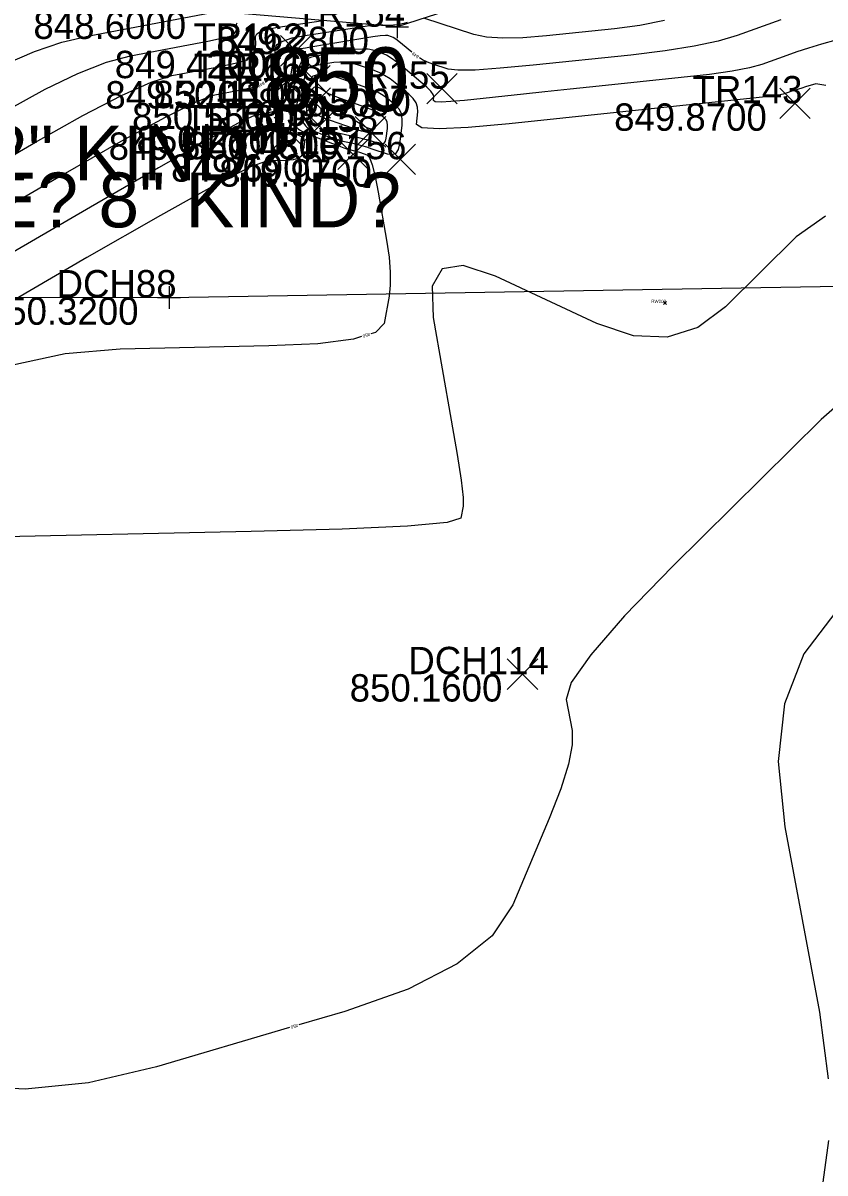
# Model space of a CAD drawing. Extents: x 1654928 to 1810050, y 486881 to 626330.
# Drawn here: x 1801352.6 to 1801387.7, y 489730.2 to 489780.6 of the extents above; entities that cross this region are included whole.
import ezdxf

# ---------------------------------------------------------------- set-up
doc = ezdxf.new("R2010")
doc.units = 0
for name, color, linetype in [('DT_X_Contour_Major', 7, 'Continuous'), ('DT_X_Contour_Minor', 7, 'Continuous'), ('GK_Visualization', 7, 'Continuous'), ('SV_X_Occupation_Line', 7, 'Continuous'), ('SV_X_Random_Point', 7, 'Continuous'), ('SV_X_Shot_Marker', 7, 'Continuous'), ('SV_X_Text_Elevation', 7, 'Continuous'), ('SV_X_Text_Name', 7, 'Continuous'), ('SV_X_Top_of_Bank', 7, 'Continuous'), ('VG_X_Text', 7, 'Continuous')]:
    doc.layers.add(name, color=color, linetype=linetype)

msp = doc.modelspace()

# ---------------------------------------------------------------- linework, layer by layer
at = {"layer": 'DT_X_Contour_Major'}
for points in [[(1801347.032, 489771.848), (1801353.12, 489775.39), (1801355.206, 489776.569), (1801356.898, 489777.449), (1801358.196, 489778.031), (1801359.101, 489778.314), (1801360.986, 489778.67), (1801361.612, 489778.797), (1801362.076, 489778.908), (1801362.377, 489779.004), (1801362.516, 489779.085), (1801362.669, 489779.282), (1801362.719, 489779.363), (1801362.755, 489779.457), (1801362.776, 489779.565), (1801362.782, 489779.686), (1801362.778, 489780.029), (1801362.832, 489780.149), (1801362.998, 489780.255), (1801363.275, 489780.345), (1801363.663, 489780.42), (1801365.735, 489780.733)], [(1801366.576, 489778.153), (1801366.25, 489778.26), (1801365.991, 489778.332), (1801365.799, 489778.368), (1801365.674, 489778.37), (1801365.43, 489778.329), (1801365.349, 489778.311), (1801365.289, 489778.289), (1801365.251, 489778.263), (1801365.235, 489778.234), (1801365.219, 489778.149), (1801365.207, 489778.111), (1801365.182, 489778.061), (1801365.144, 489777.998), (1801365.094, 489777.923), (1801364.944, 489777.706), (1801364.893, 489777.614), (1801364.853, 489777.498), (1801364.825, 489777.359), (1801364.809, 489777.197), (1801364.78, 489776.735), (1801364.776, 489776.576), (1801364.785, 489776.446), (1801364.809, 489776.344), (1801364.846, 489776.27), (1801364.965, 489776.112), (1801365.026, 489776.051), (1801365.123, 489775.987), (1801365.254, 489775.92), (1801365.42, 489775.85), (1801365.908, 489775.659), (1801366.089, 489775.592), (1801366.266, 489775.534), (1801366.437, 489775.484), (1801366.604, 489775.444), (1801367.044, 489775.348), (1801367.22, 489775.306), (1801367.417, 489775.253), (1801367.635, 489775.188), (1801367.875, 489775.111), (1801368.542, 489774.892), (1801368.765, 489774.857), (1801368.934, 489774.918), (1801369.048, 489775.074), (1801369.109, 489775.326), (1801369.197, 489776.126), (1801369.207, 489776.404), (1801369.171, 489776.639), (1801369.088, 489776.831), (1801368.96, 489776.979), (1801368.555, 489777.318), (1801368.377, 489777.445), (1801368.148, 489777.571), (1801367.866, 489777.696), (1801367.533, 489777.821), (1801366.576, 489778.153)], [(1801387.762, 489772.146), (1801386.478, 489771.242), (1801383.388, 489768.175), (1801382.167, 489767.266), (1801380.818, 489766.84), (1801379.343, 489766.897), (1801377.742, 489767.437), (1801373.303, 489769.52), (1801371.883, 489769.992), (1801370.954, 489769.847), (1801370.516, 489769.085), (1801370.567, 489767.705), (1801371.359, 489763.201), (1801371.615, 489761.699), (1801371.787, 489760.569), (1801371.875, 489759.812), (1801371.88, 489759.428), (1801371.783, 489758.901), (1801371.18, 489758.716), (1801369.445, 489758.557), (1801366.577, 489758.423), (1801362.576, 489758.316), (1801350.398, 489758.064)]]:
    msp.add_lwpolyline(points, dxfattribs=at)
at = {"layer": 'DT_X_Contour_Minor'}
for points in [[(1801351.892, 489778.863), (1801353.082, 489779.378), (1801354.278, 489779.779), (1801355.479, 489780.064), (1801361.095, 489781.125)], [(1801369.422, 489780.645), (1801369.279, 489780.608), (1801369.074, 489780.56), (1801369.012, 489780.548), (1801368.883, 489780.527), (1801368.827, 489780.521), (1801368.756, 489780.517), (1801368.669, 489780.517), (1801368.055, 489780.537), (1801364.948, 489780.067), (1801364.365, 489779.954), (1801363.95, 489779.819), (1801363.701, 489779.661), (1801363.62, 489779.48), (1801363.625, 489778.967), (1801363.616, 489778.785), (1801363.585, 489778.623), (1801363.532, 489778.481), (1801363.456, 489778.361), (1801363.226, 489778.065), (1801363.193, 489778.038)], [(1801385.803, 489780.758), (1801383.889, 489780.071), (1801383.06, 489779.824), (1801382.008, 489779.6), (1801380.733, 489779.398), (1801379.236, 489779.219), (1801374.945, 489778.772), (1801373.506, 489778.635), (1801372.406, 489778.561), (1801371.646, 489778.548), (1801371.225, 489778.598), (1801370.556, 489778.815), (1801370.314, 489778.905), (1801370.09, 489779.012), (1801369.959, 489779.091)], [(1801380.714, 489780.726), (1801379.629, 489780.515), (1801378.52, 489780.367), (1801375.53, 489780.055), (1801374.49, 489779.972), (1801373.613, 489779.956), (1801372.898, 489780.007), (1801372.347, 489780.125), (1801370.152, 489780.836)], [(1801351.913, 489776.811), (1801353.549, 489777.716), (1801354.99, 489778.414), (1801356.237, 489778.905), (1801357.29, 489779.189), (1801359.837, 489779.67), (1801360.677, 489779.833), (1801361.284, 489779.96), (1801361.661, 489780.05), (1801361.805, 489780.105), (1801361.882, 489780.204), (1801361.907, 489780.244), (1801361.925, 489780.291), (1801361.935, 489780.345), (1801361.938, 489780.406), (1801361.936, 489780.577), (1801361.964, 489780.637)], [(1801369.621, 489779.34), (1801369.219, 489779.677), (1801369.055, 489779.811), (1801368.92, 489779.913), (1801368.816, 489779.982), (1801368.741, 489780.019), (1801368.582, 489780.074), (1801368.468, 489780.082), (1801368.245, 489780.063), (1801367.915, 489780.018), (1801367.476, 489779.947), (1801366.161, 489779.722), (1801365.716, 489779.647), (1801365.368, 489779.588), (1801365.115, 489779.546), (1801364.959, 489779.521), (1801364.672, 489779.478), (1801364.578, 489779.458), (1801364.51, 489779.43), (1801364.47, 489779.395), (1801364.457, 489779.353), (1801364.458, 489779.23), (1801364.455, 489779.169), (1801364.444, 489779.081), (1801364.426, 489778.964), (1801364.4, 489778.819), (1801364.321, 489778.393), (1801364.294, 489778.253), (1801364.273, 489778.15), (1801364.258, 489778.084), (1801364.249, 489778.056), (1801364.231, 489778.03), (1801364.224, 489778.009), (1801364.218, 489777.966), (1801364.211, 489777.901), (1801364.205, 489777.813), (1801364.189, 489777.55), (1801364.174, 489777.452), (1801364.144, 489777.357), (1801364.098, 489777.263), (1801364.035, 489777.172), (1801363.847, 489776.931), (1801363.759, 489776.847), (1801363.636, 489776.776), (1801363.478, 489776.717), (1801363.285, 489776.671), (1801362.722, 489776.564), (1801362.115, 489776.283), (1801360.714, 489775.52), (1801358.521, 489774.275), (1801355.534, 489772.548), (1801346.511, 489767.298)], [(1801388.216, 489779.875), (1801387.585, 489779.691), (1801387.017, 489779.517), (1801386.511, 489779.354), (1801386.068, 489779.2), (1801384.968, 489778.805), (1801384.439, 489778.658), (1801383.674, 489778.513), (1801382.674, 489778.369), (1801381.44, 489778.227), (1801377.835, 489777.851), (1801376.566, 489777.718), (1801375.464, 489777.603), (1801374.528, 489777.505), (1801371.931, 489777.23), (1801371.332, 489777.175), (1801370.907, 489777.155), (1801370.654, 489777.171), (1801370.575, 489777.221), (1801370.595, 489777.403), (1801370.565, 489777.494), (1801370.46, 489777.628), (1801370.28, 489777.807), (1801370.025, 489778.031), (1801369.243, 489778.685), (1801368.967, 489778.906), (1801368.724, 489779.081), (1801368.515, 489779.207), (1801368.339, 489779.286), (1801367.913, 489779.434), (1801367.72, 489779.473), (1801367.461, 489779.48), (1801367.135, 489779.455), (1801366.744, 489779.399), (1801365.61, 489779.205), (1801365.234, 489779.123), (1801364.958, 489779.023), (1801364.782, 489778.903), (1801364.705, 489778.766), (1801364.632, 489778.373), (1801364.605, 489778.24), (1801364.579, 489778.135), (1801364.554, 489778.059), (1801364.53, 489778.011), (1801364.468, 489777.922), (1801364.446, 489777.856), (1801364.424, 489777.722), (1801364.404, 489777.523), (1801364.384, 489777.257), (1801364.334, 489776.459), (1801364.318, 489776.196), (1801364.307, 489776.008), (1801364.302, 489775.893), (1801364.302, 489775.852), (1801364.311, 489775.841), (1801364.325, 489775.833), (1801364.364, 489775.816), (1801364.425, 489775.791), (1801364.51, 489775.757), (1801364.767, 489775.657), (1801364.848, 489775.606), (1801364.899, 489775.527), (1801364.918, 489775.423), (1801364.907, 489775.291), (1801364.835, 489774.903), (1801364.772, 489774.775), (1801364.635, 489774.682), (1801364.426, 489774.623), (1801364.144, 489774.599), (1801363.294, 489774.582), (1801362.56, 489774.311), (1801360.996, 489773.513), (1801358.601, 489772.186), (1801355.375, 489770.332), (1801349.163, 489766.718)], [(1801387.784, 489777.882), (1801387.347, 489777.948), (1801386.89, 489777.817), (1801386.726, 489777.769), (1801386.579, 489777.724), (1801386.448, 489777.682), (1801386.333, 489777.642), (1801386.048, 489777.54), (1801385.911, 489777.502), (1801385.712, 489777.464), (1801385.453, 489777.427), (1801385.133, 489777.39), (1801382.644, 489777.129), (1801381.227, 489776.979), (1801373.899, 489776.203), (1801372.103, 489776.038), (1801370.826, 489775.979), (1801370.069, 489776.025), (1801369.831, 489776.177), (1801369.891, 489776.723), (1801369.883, 489776.925), (1801369.814, 489777.123), (1801369.684, 489777.316), (1801369.492, 489777.505), (1801368.899, 489778.002), (1801368.672, 489778.176), (1801368.436, 489778.326), (1801368.191, 489778.452), (1801367.936, 489778.554), (1801367.244, 489778.793), (1801366.985, 489778.866), (1801366.726, 489778.906), (1801366.467, 489778.912), (1801366.209, 489778.885), (1801365.52, 489778.767), (1801365.292, 489778.717), (1801365.124, 489778.656), (1801365.016, 489778.583), (1801364.97, 489778.5), (1801364.925, 489778.261), (1801364.906, 489778.175), (1801364.88, 489778.098), (1801364.849, 489778.029), (1801364.812, 489777.967), (1801364.706, 489777.814), (1801364.669, 489777.735), (1801364.639, 489777.61), (1801364.614, 489777.441), (1801364.596, 489777.227), (1801364.557, 489776.597), (1801364.547, 489776.386), (1801364.546, 489776.227), (1801364.556, 489776.118), (1801364.574, 489776.061), (1801364.638, 489775.976), (1801364.698, 489775.933), (1801364.83, 489775.867), (1801365.035, 489775.779), (1801365.313, 489775.667), (1801366.151, 489775.34), (1801366.433, 489775.231), (1801366.651, 489775.15), (1801366.806, 489775.096), (1801366.896, 489775.069), (1801367.052, 489775.035), (1801367.116, 489775.02), (1801367.192, 489774.999), (1801367.379, 489774.94), (1801367.66, 489774.848), (1801367.769, 489774.719), (1801367.887, 489774.402), (1801368.013, 489773.897), (1801368.147, 489773.203), (1801368.517, 489771.102), (1801368.628, 489770.357), (1801368.684, 489769.698), (1801368.684, 489769.124), (1801368.63, 489768.636), (1801368.41, 489767.449), (1801368.033, 489767.053), (1801367.827, 489766.99)], [(1801362.825, 489777.843), (1801362.548, 489777.76), (1801362.136, 489777.671), (1801360.911, 489777.439), (1801360.156, 489777.157), (1801358.806, 489776.485), (1801356.863, 489775.422), (1801354.327, 489773.969), (1801346.771, 489769.573)], [(1801368.211, 489776.635), (1801368.102, 489776.707), (1801367.94, 489776.788), (1801367.724, 489776.878), (1801367.453, 489776.977), (1801366.66, 489777.252), (1801366.387, 489777.35), (1801366.163, 489777.439), (1801365.987, 489777.518), (1801365.86, 489777.587), (1801365.587, 489777.759), (1801365.491, 489777.807), (1801365.408, 489777.819), (1801365.337, 489777.796), (1801365.278, 489777.739), (1801365.139, 489777.538), (1801365.093, 489777.459), (1801365.058, 489777.371), (1801365.034, 489777.274), (1801365.021, 489777.168), (1801365.003, 489776.874), (1801365.005, 489776.766), (1801365.025, 489776.665), (1801365.063, 489776.569), (1801365.118, 489776.479), (1801365.262, 489776.287)], [(1801367.866, 489775.952), (1801367.852, 489775.961), (1801367.803, 489775.983), (1801367.664, 489776.032), (1801367.589, 489776.07), (1801367.441, 489776.156), (1801367.22, 489776.291), (1801366.048, 489777.031), (1801365.757, 489777.209), (1801365.542, 489777.327), (1801365.404, 489777.385), (1801365.344, 489777.383), (1801365.284, 489777.297), (1801365.264, 489777.263), (1801365.249, 489777.225), (1801365.239, 489777.183), (1801365.233, 489777.138), (1801365.228, 489777.049)], [(1801365.397, 489776.679), (1801365.409, 489776.663), (1801365.48, 489776.604), (1801365.611, 489776.533), (1801365.802, 489776.451), (1801366.053, 489776.358), (1801367.057, 489776.009), (1801367.256, 489775.943), (1801367.401, 489775.897), (1801367.491, 489775.873), (1801367.761, 489775.813), (1801367.819, 489775.798), (1801367.865, 489775.782), (1801367.881, 489775.78), (1801367.893, 489775.784), (1801367.901, 489775.795), (1801367.905, 489775.813), (1801367.911, 489775.868), (1801367.912, 489775.888), (1801367.909, 489775.904), (1801367.903, 489775.918), (1801367.894, 489775.928), (1801367.866, 489775.952)], [(1801365.572, 489776.015), (1801365.666, 489775.978), (1801365.745, 489775.953), (1801365.88, 489775.918), (1801366.069, 489775.873), (1801367.036, 489775.661), (1801367.29, 489775.604), (1801367.51, 489775.55), (1801367.696, 489775.5), (1801367.847, 489775.454), (1801368.204, 489775.337), (1801368.323, 489775.318), (1801368.413, 489775.351), (1801368.474, 489775.435), (1801368.507, 489775.569), (1801368.554, 489775.997), (1801368.559, 489776.146), (1801368.54, 489776.271), (1801368.496, 489776.374), (1801368.427, 489776.454), (1801368.211, 489776.635)], [(1801367.426, 489766.867), (1801367.065, 489766.756), (1801365.508, 489766.558), (1801363.36, 489766.458), (1801356.846, 489766.323), (1801354.429, 489766.116), (1801352.062, 489765.596), (1801349.745, 489764.762), (1801347.48, 489763.615), (1801341.505, 489760.139), (1801339.487, 489759.035), (1801337.915, 489758.331), (1801336.789, 489758.026), (1801336.109, 489758.121), (1801334.89, 489758.908), (1801334.305, 489759.345), (1801333.465, 489760.066), (1801332.37, 489761.071), (1801331.018, 489762.361), (1801324.117, 489769.041)], [(1801389.908, 489765.276), (1801387.571, 489763.239), (1801381.078, 489756.794), (1801378.96, 489754.616), (1801377.474, 489752.915), (1801376.62, 489751.691), (1801376.398, 489750.945), (1801376.651, 489749.592), (1801376.659, 489748.971), (1801376.495, 489748.12), (1801376.159, 489747.041), (1801375.65, 489745.733), (1801374.062, 489741.941), (1801373.155, 489740.583), (1801371.623, 489739.352), (1801369.466, 489738.249), (1801366.685, 489737.273), (1801364.672, 489736.679)], [(1801388.219, 489754.796), (1801386.815, 489752.951), (1801385.975, 489750.764), (1801385.698, 489748.234), (1801385.984, 489745.361), (1801387.499, 489737.244), (1801387.884, 489734.314)], [(1801364.269, 489736.561), (1801358.436, 489734.841), (1801355.45, 489734.14), (1801352.677, 489733.859), (1801350.118, 489734), (1801347.773, 489734.563), (1801337.326, 489738.169)], [(1801387.904, 489731.611), (1801387.559, 489729.136)]]:
    msp.add_lwpolyline(points, dxfattribs=at)
at = {"layer": 'GK_Visualization'}
for p, q in [((1801380.66, 489768.277), (1801380.793, 489768.41)), ((1801380.66, 489768.41), (1801380.793, 489768.277))]:
    msp.add_line(p, q, dxfattribs=at)
at = {"layer": 'SV_X_Occupation_Line'}
msp.add_lwpolyline([(1801317.131, 489768.671), (1801358.983, 489768.588), (1801397.909, 489769.246), (1801416.492, 489765.323), (1801429.827, 489757.814), (1801441.541, 489745.071), (1801453.578, 489722.317), (1801464.849, 489700.041), (1801476.834, 489674.228), (1801497.657, 489627.098)], dxfattribs=at)
at = {"layer": 'SV_X_Random_Point'}
for p, q in [((1801363.874, 489778.736), (1801365.207, 489780.071)), ((1801363.874, 489780.071), (1801365.207, 489778.736)), ((1801363.469, 489777.406), (1801364.802, 489778.741)), ((1801363.469, 489778.741), (1801364.802, 489777.406)), ((1801364.714, 489777.42), (1801366.047, 489778.755)), ((1801364.714, 489778.755), (1801366.047, 489777.42)), ((1801370.281, 489777.076), (1801371.614, 489778.411)), ((1801370.281, 489778.411), (1801371.614, 489777.076)), ((1801364.726, 489776.448), (1801366.059, 489777.783)), ((1801364.726, 489777.783), (1801366.059, 489776.448)), ((1801385.759, 489776.429), (1801387.092, 489777.764)), ((1801385.759, 489777.764), (1801387.092, 489776.429)), ((1801364.902, 489775.438), (1801366.235, 489776.773)), ((1801364.902, 489776.773), (1801366.235, 489775.438)), ((1801363.595, 489775.153), (1801364.928, 489776.488)), ((1801363.595, 489776.488), (1801364.928, 489775.153)), ((1801367.148, 489775.182), (1801368.481, 489776.517)), ((1801367.148, 489776.517), (1801368.481, 489775.182)), ((1801366.39, 489774.195), (1801367.723, 489775.53)), ((1801366.39, 489775.53), (1801367.723, 489774.195)), ((1801368.461, 489773.981), (1801369.795, 489775.316)), ((1801368.461, 489775.316), (1801369.795, 489773.981)), ((1801373.815, 489751.394), (1801375.148, 489752.729)), ((1801373.815, 489752.729), (1801375.148, 489751.394))]:
    msp.add_line(p, q, dxfattribs=at)
at = {"layer": 'SV_X_Shot_Marker'}
for p, q in [((1801368.983, 489780.958), (1801368.983, 489779.958)), ((1801368.483, 489780.458), (1801369.483, 489780.458)), ((1801368.983, 489780.458), (1801368.983, 489780.458)), ((1801358.983, 489769.088), (1801358.983, 489768.088)), ((1801358.483, 489768.588), (1801359.483, 489768.588)), ((1801358.983, 489768.588), (1801358.983, 489768.588))]:
    msp.add_line(p, q, dxfattribs=at)
at = {"layer": 'SV_X_Top_of_Bank'}
msp.add_lwpolyline([(1801414.708, 489795.331), (1801414.041, 489794.432), (1801412.967, 489794.649), (1801413.875, 489794.726), (1801401.963, 489788.753), (1801387.705, 489783.674), (1801376.875, 489783.007), (1801368.983, 489780.458), (1801361.095, 489781.125), (1801348.111, 489781.288), (1801336.05, 489778.687), (1801318.855, 489781.567)], dxfattribs=at)

# ---------------------------------------------------------------- texts
at = {"layer": 'DT_X_Contour_Major'}
msp.add_text('850', height=2.8, dxfattribs=at).set_placement((1801363.269, 489776.753))
at = {"layer": 'DT_X_Contour_Minor'}
for s, rotation, p in [('849', 143.5731, (1801369.957, 489779.171)), ('849', 207.9155, (1801363.127, 489778.061)), ('850', 294.6302, (1801365.142, 489776.97)), ('850', 318.7155, (1801365.226, 489776.182)), ('850', 197.0752, (1801367.764, 489767.044)), ('850', 196.4264, (1801364.61, 489736.734))]:
    msp.add_text(s, height=0.14, rotation=rotation, dxfattribs=at).set_placement(p)
at = {"layer": 'GK_Visualization'}
msp.add_text('RW202', height=0.14, dxfattribs=at).set_placement((1801380.128, 489768.344))
at = {"layer": 'SV_X_Text_Elevation'}
for s, p in [('848.6000', (1801353.036, 489779.925)), ('849.2800', (1801361.056, 489779.258)), ('849.4200', (1801356.604, 489778.203)), ('849.3200', (1801356.19, 489776.873)), ('850.1100', (1801358.295, 489776.887)), ('849.5000', (1801362.888, 489776.543)), ('850.5500', (1801357.362, 489775.916)), ('849.8700', (1801378.499, 489775.897)), ('850.2800', (1801357.556, 489774.906)), ('849.5700', (1801356.335, 489774.621)), ('850.4300', (1801359.755, 489774.649)), ('849.6900', (1801359.073, 489773.663)), ('849.9700', (1801361.182, 489773.448)), ('850.3200', (1801350.952, 489767.388)), ('850.1600', (1801366.904, 489750.862))]:
    msp.add_text(s, height=1.2, dxfattribs=at).set_placement(p)
at = {"layer": 'SV_X_Text_Name'}
for s, p in [('TR154', (1801364.514, 489780.458)), ('TR162', (1801360.053, 489779.403)), ('TR161', (1801360.073, 489778.073)), ('TR163', (1801360.884, 489778.087)), ('TR155', (1801366.469, 489777.743)), ('TR164', (1801360.905, 489777.116)), ('TR143', (1801381.939, 489777.097)), ('TR159', (1801361.081, 489776.106)), ('TR160', (1801359.661, 489775.821)), ('TR158', (1801363.327, 489775.849)), ('TR157', (1801362.579, 489774.863)), ('TR156', (1801364.575, 489774.649)), ('DCH88', (1801354.051, 489768.588)), ('DCH114', (1801369.475, 489752.062))]:
    msp.add_text(s, height=1.2, dxfattribs=at).set_placement(p)
at = {"layer": 'VG_X_Text'}
for s, p in [('SIZE? 12" KIND?', (1801339.405, 489773.72)), ('SIZE? 8" KIND?', (1801346.076, 489771.662))]:
    msp.add_text(s, height=2.4, dxfattribs=at).set_placement(p)

doc.saveas('drawing.dxf')
